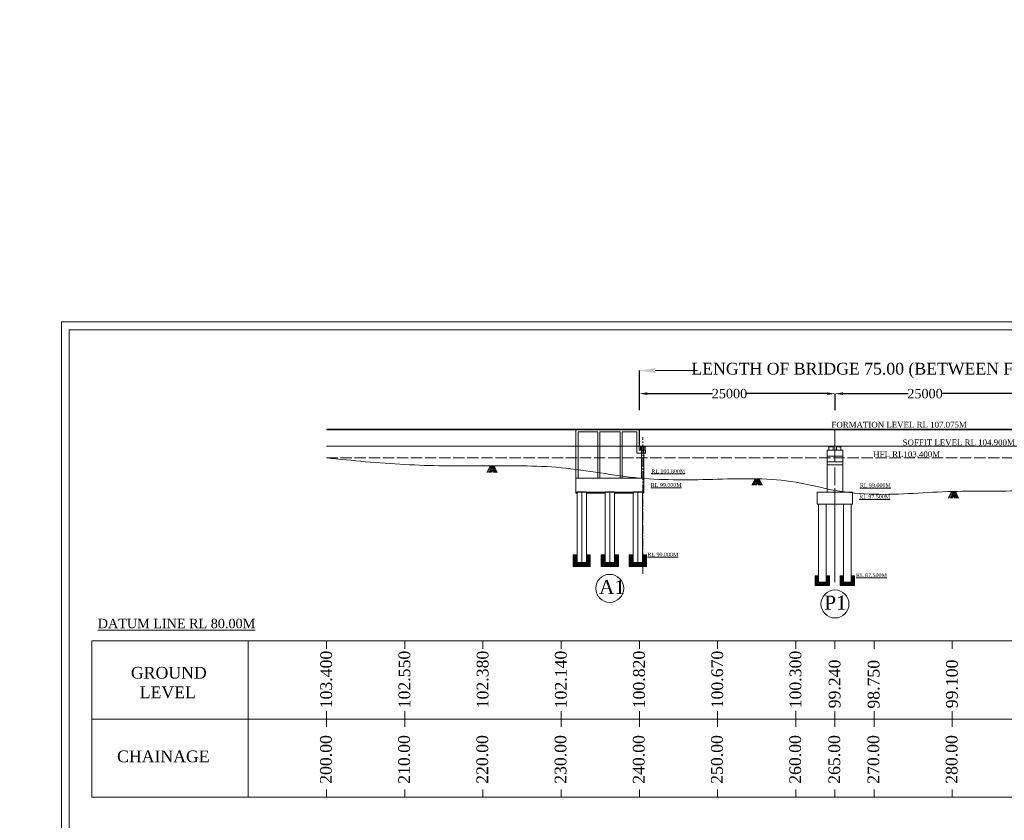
# Model space of a CAD drawing. Header units: millimetres. Extents: x -20950785 to 389010297, y -11535949 to 14056629.
# Tile 553 of 654: x 18165138 to 18291023, y -262417 to -160023. Entities that reach past the tile are written whole.
import ezdxf

# ---------------------------------------------------------------- set-up
doc = ezdxf.new("R2010")
doc.units = ezdxf.units.MM
doc.header["$LTSCALE"] = 60
doc.header["$MEASUREMENT"] = 0
doc.linetypes.add('ACAD_ISO02W100', pattern=[15, 12, -3])
doc.linetypes.add('CENTER2', pattern=[28.575, 19.05, -3.175, 3.175, -3.175])
doc.layers.add('TEXT', color=7, linetype='Continuous')
doc.styles.add('Annotative', font='arial.ttf')
doc.dimstyles.get("Standard").update_dxf_attribs({"dimtxt": 400, "dimasz": 215, "dimexe": 0.18, "dimexo": 0.0625, "dimgap": 0.09, "dimtad": 0, "dimtih": 1, "dimtoh": 1, "dimdec": 0, "dimzin": 4, "dimdsep": 46, "dimtxsty": 'Standard', "dimblk": 'OPEN90', "dimcen": 0, "dimadec": 0, "dimazin": 1, "dimtfac": 1, "dimtdec": 0, "dimtix": 1, "dimtofl": 0, "dimtmove": 0, "dimatfit": 3, "dimldrblk": 'OPEN30', "dimfxl": 1, "dimtolj": 1, "dimtzin": 0, "dimarcsym": 0})

# ---------------------------------------------------------------- blocks, each defined once
blk = doc.blocks.new('*D3321')
at = {"color": 0, "linetype": 'Continuous', "lineweight": -2, "ltscale": 2, "transparency": 16777216}
for p, q in [((18244385, -208910), (18244385, -204903)), ((18319365, -208887), (18319365, -204903))]:
    blk.add_line(p, q, dxfattribs=at)
at = {"color": 0, "linetype": 'Continuous', "lineweight": 0, "ltscale": 2, "transparency": 16777216}
for p, q in [((18246385, -204903), (18251791, -204903)), ((18317365, -204903), (18313111, -204903))]:
    blk.add_line(p, q, dxfattribs=at)
at = {"color": 0, "linetype": 'Continuous', "lineweight": 9, "ltscale": 2, "transparency": 16777216}
for points in [[(18246385, -204570), (18246385, -205236), (18244385, -204903)], [(18317365, -204570), (18317365, -205236), (18319365, -204903)]]:
    blk.add_solid(points, dxfattribs=at)
at = {"layer": 'Defpoints', "color": 0, "linetype": 'Continuous', "lineweight": 9, "ltscale": 2, "transparency": 16777216}
for p in [(18319365, -204903), (18244385, -208910), (18319365, -208887)]:
    blk.add_point(p, dxfattribs=at)
at = {"color": 0, "linetype": 'Continuous', "lineweight": 9, "ltscale": 2, "transparency": 16777216, "insert": (18282451, -204903), "char_height": 2000, "attachment_point": 5}
blk.add_mtext('\\A1;{\\fTimes New Roman|b0|i0|c0|p18;\\H0.75x;\\C256;LENGTH OF BRIDGE 75.00 (BETWEEN FACE OF DIRT WALL)}', dxfattribs=at)
blk = doc.blocks.new('*D3322')
at = {"color": 0, "linetype": 'Continuous', "lineweight": -2, "ltscale": 2, "transparency": 16777216}
for p, q in [((18269385, -209969), (18269385, -207851)), ((18270385, -207851), (18278721, -207851)), ((18293385, -207851), (18283049, -207851)), ((18294385, -209318), (18294385, -207851))]:
    blk.add_line(p, q, dxfattribs=at)
at = {"color": 0, "linetype": 'Continuous', "lineweight": 9, "ltscale": 2, "transparency": 16777216}
for points in [[(18270385, -207685), (18270385, -208018), (18269385, -207851)], [(18293385, -207685), (18293385, -208018), (18294385, -207851)]]:
    blk.add_solid(points, dxfattribs=at)
at = {"layer": 'Defpoints', "color": 0, "linetype": 'Continuous', "lineweight": 9, "ltscale": 2, "transparency": 16777216}
for p in [(18294385, -207851), (18269385, -209969), (18294385, -209318)]:
    blk.add_point(p, dxfattribs=at)
at = {"color": 0, "linetype": 'Continuous', "lineweight": 9, "ltscale": 2, "transparency": 16777216, "insert": (18280885, -207851), "char_height": 1000, "attachment_point": 5}
blk.add_mtext('\\A1;{\\fTimes New Roman|b0|i0|c0|p18;\\H1.2x;\\C256;25000 }', dxfattribs=at)
blk = doc.blocks.new('*D3324')
at = {"color": 0, "linetype": 'Continuous', "lineweight": -2, "ltscale": 2, "transparency": 16777216}
for p, q in [((18244385, -209969), (18244385, -207851)), ((18245385, -207851), (18253721, -207851)), ((18268385, -207851), (18258049, -207851)), ((18269385, -209318), (18269385, -207851))]:
    blk.add_line(p, q, dxfattribs=at)
at = {"color": 0, "linetype": 'Continuous', "lineweight": 9, "ltscale": 2, "transparency": 16777216}
for points in [[(18245385, -207685), (18245385, -208018), (18244385, -207851)], [(18268385, -207685), (18268385, -208018), (18269385, -207851)]]:
    blk.add_solid(points, dxfattribs=at)
at = {"layer": 'Defpoints', "color": 0, "linetype": 'Continuous', "lineweight": 9, "ltscale": 2, "transparency": 16777216}
for p in [(18269385, -207851), (18244385, -209969), (18269385, -209318)]:
    blk.add_point(p, dxfattribs=at)
at = {"color": 0, "linetype": 'Continuous', "lineweight": 9, "ltscale": 2, "transparency": 16777216, "insert": (18255885, -207851), "char_height": 1000, "attachment_point": 5}
blk.add_mtext('\\A1;{\\fTimes New Roman|b0|i0|c0|p18;\\H1.2x;\\C256;25000 }', dxfattribs=at)

msp = doc.modelspace()

# ---------------------------------------------------------------- hatches: boundary and pattern name
at = {"linetype": 'Continuous', "lineweight": 9, "ltscale": 2}
h = msp.add_hatch(dxfattribs=at)
h.set_pattern_fill('ANSI31')
h.set_pattern_definition([(45, (6174614.82514, 1503095.93824), (-0.0883883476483, 0.0883883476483), [])])
h.paths.add_polyline_path([(18244795, -214565.5), (18244620, -214565.5), (18244620, -214645.5), (18244795, -214645.5)])
h.paths.add_polyline_path([(18244970, -214565.5), (18244795, -214565.5), (18244795, -214645.5), (18244970, -214645.5)])
h = msp.add_hatch(dxfattribs=at)
h.set_pattern_fill('ANSI31')
h.set_pattern_definition([(45, (7921249.99988, 852841.42983), (-0.0883883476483, 0.0883883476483), [])])
h.paths.add_polyline_path([(18269040, -214565.5), (18268690, -214565.5), (18268690, -214645.5), (18269040, -214645.5)])
h = msp.add_hatch(dxfattribs=at)
h.set_pattern_fill('ANSI31')
h.set_pattern_definition([(45, (7922249.99988, 852841.42983), (-0.0883883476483, 0.0883883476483), [])])
h.paths.add_polyline_path([(18270040, -214565.5), (18269690, -214565.5), (18269690, -214645.5), (18270040, -214645.5)])
at = {"linetype": 'Continuous', "lineweight": 9}
h = msp.add_hatch(dxfattribs=at)
h.set_pattern_fill('AR-CONC', scale=25, style=0)
h.set_pattern_definition([(50, (18226222.97, -264518.53), (179.31505, -15.68803), [18.75, -206.25]), (355, (18226222.97, -264518.53), (-34.6878, 188.048), [15, -165]), (100.4514, (18226237.92, -264519.83), (144.62735, 172.3599), [15.93505, -175.2855]), (46.1842, (18226222.97, -264468.53), (266.8103, -41.3798), [28.125, -309.375]), (96.6356, (18226245.2, -264471.97), (233.6657, 243.5295), [23.9026, -262.9282]), (351.1842, (18226222.97, -264468.53), (233.6655, 243.5297), [22.5, -247.5]), (21, (18226247.97, -264481.03), (149.22676, -100.6547), [18.75, -206.25]), (326, (18226247.97, -264481.03), (60.8288, 181.2875), [15, -165]), (71.4514, (18226260.41, -264489.41), (210.05566, 80.6326), [15.93505, -175.2855]), (37.5, (18226222.97, -264518.526), (3.03996, 83.22346), [0, -163, 0, -167.5, 0, -165.625]), (7.5, (18226222.97, -264518.53), (65.76738, 98.60293), [0, -95.5, 0, -159.25, 0, -63.125]), (327.5, (18226167.22, -264518.526), (133.45561, -5.63872), [0, -62.5, 0, -195, 0, -258.75]), (317.5, (18226142.22, -264518.53), (145.79654, 25.02625), [0, -81.25, 0, -129.5, 0, -183.75])])
h.paths.add_polyline_path([(18239995, -220465.5), (18237595, -220465.5), (18237595, -220565.5), (18239995, -220565.5)])
h.paths.add_polyline_path([(18236395, -220465.5), (18236245, -220465.5), (18236245, -220565.5), (18236395, -220565.5)])
h.paths.add_polyline_path([(18243595, -220465.5), (18241195, -220465.5), (18241195, -220565.5), (18243595, -220565.5)])
h.paths.add_polyline_path([(18244945, -220465.5), (18244795, -220465.5), (18244795, -220565.5), (18244945, -220565.5)])
at = {"linetype": 'Continuous', "lineweight": 9, "ltscale": 2}
h = msp.add_hatch(dxfattribs=at)
h.set_pattern_fill('GOST_GROUND', scale=10)
h.set_pattern_definition([(45, (11516392.25, -16608.84), (141.4213562, 0), [200]), (45, (11516422.25, -16608.84), (141.4213562, 0), [200]), (45, (11516452.25, -16608.84), (141.4213562, 0), [200])])
h.paths.add_polyline_path([(18236395, -228470.3), (18235895, -228470.3), (18235895, -229970.3), (18238095, -229970.3), (18238095, -228470.3), (18237595, -228470.3), (18237595, -229470.3), (18236395, -229470.3)])
h = msp.add_hatch(dxfattribs=at)
h.set_pattern_fill('GOST_GROUND', scale=10)
h.set_pattern_definition([(45, (11519992.25, -16608.84), (141.4213562, 0), [200]), (45, (11520022.25, -16608.84), (141.4213562, 0), [200]), (45, (11520052.25, -16608.84), (141.4213562, 0), [200])])
h.paths.add_polyline_path([(18239995, -228470.3), (18239495, -228470.3), (18239495, -229970.3), (18241695, -229970.3), (18241695, -228470.3), (18241195, -228470.3), (18241195, -229470.3), (18239995, -229470.3)])
h = msp.add_hatch(dxfattribs=at)
h.set_pattern_fill('GOST_GROUND', scale=10)
h.set_pattern_definition([(45, (11523566.75, -16608.84), (141.4213562, 0), [200]), (45, (11523596.75, -16608.84), (141.4213562, 0), [200]), (45, (11523626.75, -16608.84), (141.4213562, 0), [200])])
h.paths.add_polyline_path([(18243569.5, -228470.3), (18243069.5, -228470.3), (18243069.5, -229970.3), (18245269.5, -229970.3), (18245269.5, -228470.3), (18244769.5, -228470.3), (18244769.5, -229470.3), (18243569.5, -229470.3)])
h = msp.add_hatch(dxfattribs=at)
h.set_pattern_fill('GOST_GROUND', scale=8.333333)
h.set_pattern_definition([(45, (12667262.73, -54599.315), (117.8511297, 0), [166.666666]), (45, (12667287.73, -54599.315), (117.8511297, 0), [166.666666]), (45, (12667312.73, -54599.315), (117.8511297, 0), [166.666666])])
h.paths.add_polyline_path([(18267265, -231150.53), (18266848.33, -231150.53), (18266848.33, -232400.53), (18268681.67, -232400.53), (18268681.67, -231150.53), (18268265, -231150.53), (18268265, -231983.86), (18267265, -231983.86)])
h = msp.add_hatch(dxfattribs=at)
h.set_pattern_fill('GOST_GROUND', scale=8.333333)
h.set_pattern_definition([(45, (12670462.73, -54599.315), (117.8511297, 0), [166.666666]), (45, (12670487.73, -54599.315), (117.8511297, 0), [166.666666]), (45, (12670512.73, -54599.315), (117.8511297, 0), [166.666666])])
h.paths.add_polyline_path([(18270465, -231150.53), (18270048.33, -231150.53), (18270048.33, -232400.53), (18271881.67, -232400.53), (18271881.67, -231150.53), (18271465, -231150.53), (18271465, -231983.86), (18270465, -231983.86)])

# ---------------------------------------------------------------- linework, layer by layer
at = {"color": 7, "lineweight": 9, "ltscale": 2}
for p, q in [((18204365, -212390.5), (18364365, -212390.5)), ((18204365, -212465.5), (18364365, -212465.5)), ((18204365, -214565.5), (18364365, -214565.5))]:
    msp.add_line(p, q, dxfattribs=at)
at = {"color": 7, "linetype": 'Continuous', "lineweight": 9}
for p, q in [((18244345, -212390.5), (18236245, -212390.5)), ((18236245, -212465.5), (18236245, -217765.5)), ((18236245, -218665.5), (18236245, -212465.5)), ((18244045, -212465.5), (18236245, -212465.5)), ((18239045, -212715.5), (18236545, -212715.5)), ((18236545, -218665.5), (18236545, -212715.5)), ((18239045, -218665.5), (18239045, -212715.5)), ((18241895, -212715.5), (18239295, -212715.5)), ((18239295, -218665.5), (18239295, -212715.5)), ((18241895, -218665.5), (18241895, -212715.5)), ((18244045, -212715.5), (18242145, -212715.5)), ((18242145, -218665.5), (18242145, -212715.5)), ((18244345, -212465.5), (18244045, -212465.5)), ((18244045, -212715.5), (18244045, -215465.5)), ((18244345, -212465.5), (18244345, -212390.5)), ((18244345, -215065.5), (18244345, -212462.33)), ((18244365, -212465.5), (18244365, -212390.5)), ((18244385, -212465.5), (18244385, -212390.5)), ((18236545, -213777.33), (18236545, -212765.5)), ((18244345, -215065.5), (18244720, -215065.5)), ((18245095, -214645.5), (18244495, -214645.5)), ((18244495, -214645.5), (18244495, -215065.5)), ((18244645, -218665.5), (18244645, -214565.5)), ((18244720, -215065.5), (18245145, -215065.5)), ((18244945, -216365.5), (18244945, -214565.5)), ((18244945, -218695.52), (18244945, -214565.5)), ((18245095, -215065.5), (18245095, -214645.5)), ((18245145, -215065.5), (18245145, -215465.5)), ((18245145, -215465.5), (18244045, -215465.5)), ((18244945, -218665.5), (18236245, -218665.5)), ((18236245, -220465.5), (18236245, -218665.5)), ((18244945, -220465.5), (18236245, -220465.5)), ((18236395, -220465.5), (18236245, -220465.5)), ((18236245, -220465.5), (18236245, -220503.6)), ((18237595, -220415.5), (18236395, -220415.5)), ((18236395, -229465.5), (18236395, -220415.5)), ((18237595, -229465.5), (18237595, -220415.5)), ((18239995, -220565.5), (18237595, -220565.5)), ((18241195, -220415.5), (18239995, -220415.5)), ((18240595, -225315.5), (18240595, -220465.5)), ((18241195, -220415.5), (18241195, -220525.52)), ((18241195, -229465.5), (18241195, -220465.5)), ((18243595, -220565.5), (18241195, -220565.5)), ((18244795, -220415.5), (18243595, -220415.5)), ((18244769.5, -229465.5), (18244769.5, -220465.5)), ((18244945, -220565.5), (18244795, -220565.5)), ((18244945, -220465.5), (18244945, -220565.5)), ((18237595, -229465.5), (18236395, -229465.5)), ((18241195, -229465.5), (18239995, -229465.5)), ((18244769.5, -229465.5), (18243569.5, -229465.5))]:
    msp.add_line(p, q, dxfattribs=at)
at = {"color": 7, "linetype": 'Continuous', "lineweight": 9, "ltscale": 2}
for p, q in [((18244365, -214565.5), (18244365, -212465.5)), ((18244365, -214565.5), (18244365, -212465.5)), ((18244385, -214565.5), (18244385, -212465.5)), ((18269345, -212465.5), (18269345, -212390.5)), ((18269365, -214565.5), (18269365, -212465.5)), ((18269385, -212465.5), (18269385, -212390.5)), ((18244620, -214565.5), (18244970, -214565.5)), ((18244620, -214565.5), (18244620, -214645.5)), ((18244970, -214565.5), (18244970, -214645.5)), ((18268590, -214645.5), (18269140, -214645.5)), ((18268690, -214645.5), (18268690, -214565.5)), ((18268690, -214565.5), (18270040, -214565.5)), ((18269590, -214645.5), (18270140, -214645.5)), ((18269690, -214645.5), (18269690, -214565.5)), ((18224867.98, -217916.17), (18225271.98, -217077.67)), ((18224998.48, -217916.17), (18225402.48, -217077.67)), ((18225141.48, -217916.17), (18225545.48, -217077.67)), ((18225271.48, -217916.17), (18225675.48, -217077.67)), ((18225271.98, -217077.67), (18225655.48, -217916.17)), ((18225402.48, -217077.67), (18225785.98, -217916.17)), ((18225414.48, -217916.17), (18225818.48, -217077.67)), ((18225545.48, -217077.67), (18225928.98, -217916.17)), ((18225675.48, -217077.67), (18226058.98, -217916.17)), ((18225818.48, -217077.67), (18226201.98, -217916.17)), ((18268365, -220465.5), (18268365, -216565.5)), ((18270365, -220465.5), (18270365, -216565.5)), ((18244945, -218665.5), (18244945, -220465.5)), ((18258745.44, -219574.22), (18259149.44, -218735.72)), ((18258875.94, -219574.22), (18259279.94, -218735.72)), ((18259018.94, -219574.22), (18259422.94, -218735.72)), ((18259148.94, -219574.22), (18259552.94, -218735.72)), ((18259149.44, -218735.72), (18259532.94, -219574.22)), ((18259279.94, -218735.72), (18259663.44, -219574.22)), ((18259291.94, -219574.22), (18259695.94, -218735.72)), ((18259422.94, -218735.72), (18259806.44, -219574.22)), ((18259552.94, -218735.72), (18259936.44, -219574.22)), ((18259695.94, -218735.72), (18260079.44, -219574.22)), ((18269365, -231965.5), (18269365, -220225.5)), ((18236245, -220565.5), (18236245, -220465.5)), ((18236395, -220565.5), (18236245, -220565.5)), ((18267115, -220465.5), (18271615, -220465.5)), ((18283849.97, -221199.67), (18284253.97, -220361.17)), ((18283980.47, -221199.67), (18284384.47, -220361.17)), ((18284123.47, -221199.67), (18284527.47, -220361.17)), ((18284253.47, -221199.67), (18284657.47, -220361.17)), ((18284253.97, -220361.17), (18284637.47, -221199.67)), ((18284384.47, -220361.17), (18284767.97, -221199.67)), ((18284396.47, -221199.67), (18284800.47, -220361.17)), ((18284527.47, -220361.17), (18284910.97, -221199.67)), ((18284657.47, -220361.17), (18285040.97, -221199.67)), ((18284800.47, -220361.17), (18285183.97, -221199.67)), ((18267115, -221965.5), (18271615, -221965.5)), ((18235895, -229970.3), (18235895, -228470.3)), ((18236395, -228470.3), (18235895, -228470.3)), ((18238095, -228470.3), (18237595, -228470.3)), ((18238095, -229970.3), (18238095, -228470.3)), ((18239495, -229970.3), (18239495, -228470.3)), ((18239995, -228470.3), (18239495, -228470.3)), ((18241695, -228470.3), (18241195, -228470.3)), ((18241695, -229970.3), (18241695, -228470.3)), ((18243069.5, -229970.3), (18243069.5, -228470.3)), ((18243569.5, -228470.3), (18243069.5, -228470.3)), ((18245269.5, -228470.3), (18244769.5, -228470.3)), ((18245269.5, -229970.3), (18245269.5, -228470.3)), ((18235895, -229970.3), (18238095, -229970.3)), ((18239495, -229970.3), (18241695, -229970.3)), ((18243069.5, -229970.3), (18245269.5, -229970.3)), ((18266848.33, -232400.53), (18266848.33, -231150.53)), ((18267265, -231150.53), (18266848.33, -231150.53)), ((18268681.67, -231150.53), (18268265, -231150.53)), ((18268681.67, -232400.53), (18268681.67, -231150.53)), ((18270048.33, -232400.53), (18270048.33, -231150.53)), ((18270465, -231150.53), (18270048.33, -231150.53)), ((18271881.67, -231150.53), (18271465, -231150.53)), ((18271881.67, -232400.53), (18271881.67, -231150.53)), ((18266848.33, -232400.53), (18268681.67, -232400.53)), ((18267265, -231965.5), (18268265, -231965.5)), ((18270048.33, -232400.53), (18271881.67, -232400.53)), ((18270465, -231965.5), (18271465, -231965.5)), ((18174365, -239465.5), (18194365, -239465.5)), ((18174365, -259465.5), (18174365, -239465.5)), ((18194365, -239465.5), (18194365, -259465.5)), ((18194365, -239465.5), (18224365, -239465.5)), ((18204365, -239465.5), (18204365, -240465.5)), ((18214365, -239465.5), (18214365, -240465.5)), ((18224365, -239465.5), (18244365, -239465.5)), ((18224365, -239465.5), (18224365, -240465.5)), ((18234365, -239465.5), (18234365, -240465.5)), ((18244365, -239465.5), (18264365, -239465.5)), ((18244365, -239465.5), (18244365, -240465.5)), ((18254365, -239465.5), (18254365, -240465.5)), ((18264365, -239465.5), (18284365, -239465.5)), ((18264365, -239465.5), (18264365, -240465.5)), ((18269365, -239465.5), (18269365, -240465.5)), ((18274365, -239465.5), (18274365, -240465.5)), ((18284365, -239465.5), (18304365, -239465.5)), ((18284365, -239465.5), (18284365, -240465.5)), ((18194365, -258465.5), (18194365, -259465.5)), ((18204365, -258465.5), (18204365, -259465.5)), ((18214365, -258465.5), (18214365, -259465.5)), ((18224365, -258465.5), (18224365, -259465.5)), ((18234365, -258465.5), (18234365, -259465.5)), ((18244365, -258465.5), (18244365, -259465.5)), ((18254365, -258465.5), (18254365, -259465.5)), ((18264365, -258465.5), (18264365, -259465.5)), ((18269365, -258465.5), (18269365, -259465.5)), ((18274365, -258465.5), (18274365, -259465.5)), ((18284365, -258465.5), (18284365, -259465.5)), ((18194365, -259465.5), (18174365, -259465.5)), ((18224365, -259465.5), (18194365, -259465.5)), ((18244365, -259465.5), (18224365, -259465.5)), ((18264365, -259465.5), (18244365, -259465.5)), ((18284365, -259465.5), (18264365, -259465.5)), ((18304365, -259465.5), (18284365, -259465.5))]:
    msp.add_line(p, q, dxfattribs=at)
at = {"linetype": 'CENTER2', "lineweight": 9}
msp.add_line((18244795, -230911), (18244795, -213396), dxfattribs=at)
at = {"linetype": 'Continuous', "lineweight": 9}
for p, q in [((18268365, -215065.5), (18270365, -215065.5)), ((18268365, -216565.5), (18268365, -215065.5)), ((18268590, -215065.5), (18268590, -214645.5)), ((18269040, -214645.5), (18269040, -214565.5)), ((18269140, -215065.5), (18269140, -214645.5)), ((18269590, -215065.5), (18269590, -214645.5)), ((18270040, -214645.5), (18270040, -214565.5)), ((18270140, -215065.5), (18270140, -214645.5)), ((18270365, -216565.5), (18270365, -215065.5)), ((18268365, -215865.5), (18270365, -215865.5)), ((18268365, -216565.5), (18270365, -216565.5)), ((18268365, -216965.5), (18270365, -216965.5)), ((18267115, -221965.5), (18267115, -220465.5)), ((18271615, -221965.5), (18271615, -220465.5)), ((18267265, -231965.5), (18267265, -221965.5)), ((18268265, -231965.5), (18268265, -221965.5)), ((18270465, -231965.5), (18270465, -221965.5)), ((18271465, -231965.5), (18271465, -221965.5)), ((18204365, -248465.5), (18204365, -250465.5)), ((18214365, -248465.5), (18214365, -250465.5)), ((18234365, -248465.5), (18234365, -250465.5)), ((18244365, -248465.5), (18244365, -250465.5)), ((18254365, -248465.5), (18254365, -250465.5)), ((18264365, -248465.5), (18264365, -250465.5)), ((18269365, -248465.5), (18269365, -250465.5)), ((18274365, -248465.5), (18274365, -250465.5)), ((18284365, -248465.5), (18284365, -250465.5)), ((18174365, -249465.5), (18384365, -249465.5))]:
    msp.add_line(p, q, dxfattribs=at)
at = {"linetype": 'CENTER2', "lineweight": 9, "ltscale": 2}
for p, q in [((18269365, -214565.5), (18269365, -216565.5)), ((18269365, -217280.52), (18269365, -228795.3))]:
    msp.add_line(p, q, dxfattribs=at)
at = {"color": 7, "linetype": 'ACAD_ISO02W100', "lineweight": 9, "ltscale": 2}
msp.add_line((18204365, -216065.5), (18354365, -216065.5), dxfattribs=at)
at = {"color": 7, "linetype": 'Continuous', "lineweight": 9, "ltscale": 20}
for p, q in [((18239995, -229465.5), (18239995, -220415.5)), ((18243569.5, -229465.5), (18243569.5, -220415.5))]:
    msp.add_line(p, q, dxfattribs=at)
at = {"color": 7, "linetype": 'Continuous', "lineweight": 9, "ltscale": 2, "elevation": -16236.32}
for points in [[(18448950.28, -387758.82), (18170470, -387758.82), (18170470, -198676), (18448950.28, -198676)], [(18447950.28, -386758.82), (18171470, -386758.82), (18171470, -199676), (18447950.28, -199676)]]:
    msp.add_lwpolyline(points, close=True, dxfattribs=at)
at = {"color": 7, "linetype": 'Continuous', "lineweight": 9, "ltscale": 2}
for centre, radius in [((18317983, -285537.45), 347474.95), ((18240578.5, -232754.02), 1791.87), ((18269372.47, -234746.84), 1791.87)]:
    msp.add_circle(centre, radius, dxfattribs=at)
msp.add_open_spline([(18204365, -216065.5), (18207695.84, -216402.64), (18214346.04, -217075.75), (18224360.7, -217120.25), (18234421, -216955.73), (18244312.24, -219022.45), (18254351.03, -218814.7), (18262809.85, -218544.61), (18269308.36, -220376.16), (18276029.48, -220968.44), (18284354.04, -220118.07), (18294418.2, -220584.49), (18304316.87, -218467.59), (18312678.04, -218802), (18319463.29, -219031.12), (18325937.83, -216504.29), (18334432.02, -217568.19), (18344254.1, -217332.17), (18351013.73, -216485.34), (18354365, -216065.5)], degree=3, knots=[0, 0, 0, 0, 10036.059983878, 20037.504879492, 30040.384464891, 40127.128240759, 50128.253177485, 60135.095836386, 65246.220957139, 70270.173584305, 80276.296709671, 90278.501466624, 100358.823882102, 110358.868882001, 115361.428226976, 120522.668388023, 130701.568132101, 140932.188836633, 150991.4184294, 150991.4184294, 150991.4184294, 150991.4184294], dxfattribs=at)
at = {"layer": 'TEXT', "color": 7, "linetype": 'Continuous', "lineweight": 9, "ltscale": 1000}
for p, q in [((18236995, -229465.5), (18236995, -220478.4)), ((18240595, -229465.5), (18240595, -220415.5)), ((18240595, -229465.5), (18240595, -220465.5)), ((18240595, -229465.5), (18240595, -220515.5)), ((18244169.5, -229465.5), (18244169.5, -220478.4))]:
    msp.add_line(p, q, dxfattribs=at)

# ---------------------------------------------------------------- texts
at = {"color": 7, "linetype": 'Continuous', "lineweight": 9, "char_height": 2000, "attachment_point": 1, "rotation": 270, "style": 'Annotative'}
for insert in [(18195512.02, 1504545.1), (18195512.02, 1074680.1)]:
    msp.add_mtext_dynamic_manual_height_columns('\\pi3721.38129;RCC BOX TYPE \\P\\pi6282.77284;ABUTMENT', width=27876.5961, gutter_width=1000, heights=[0], dxfattribs=dict(at, insert=insert))
at = {"linetype": 'Continuous', "lineweight": 9}
for s, insert, char_height, attachment_point in [('{\\fTimes New Roman|b0|i0|c0|p18;FORMATION LEVEL RL 107.075M}', (18268923.39, -211837.69), 750, 4), ('{\\fTimes New Roman|b0|i0|c0|p18;SOFFIT LEVEL RL 104.900M}', (18278019.54, -214096.13), 750, 4), ('{\\fTimes New Roman|b0|i0|c0|p18;HFL RL103.400M}', (18274258.15, -215606.45), 750, 4), ('{\\fTimes New Roman|b0|i0|c0|p18;\\H1.2x;A1}', (18239208.99, -231680.79), 1500, 1), ('{\\fTimes New Roman|b0|i0|c0|p18;\\H1.2x;P1}', (18268002.97, -233673.61), 1500, 1), ('{\\fTimes New Roman|b0|i0|c0|p18;\\LDATUM LINE RL 80.00M}', (18175119.52, -236646.27), 1200, 1), ('{\\fTimes New Roman|b0|i0|c0|p18;GROUND\\P  LEVEL}', (18179359.17, -242795.46), 1500, 1), ('{\\fTimes New Roman|b0|i0|c0|p18;CHAINAGE}', (18177588.32, -253490.53), 1500, 1)]:
    msp.add_mtext(s, dxfattribs=dict(at, insert=insert, char_height=char_height, attachment_point=attachment_point))
at = {"linetype": 'Continuous', "lineweight": 9, "char_height": 1000, "attachment_point": 1}
for s, insert, width in [('{\\fTimes New Roman|b0|i0|c0|p18; \\H0.5x;\\LRL 100.800M}', (18245510.53, -217521.55), 11580.8407), ('{\\fTimes New Roman|b0|i0|c0|p18; \\H0.5x;\\LRL 99.000M}', (18245439.71, -219281.08), 11580.8407), ('{\\fTimes New Roman|b0|i0|c0|p18; \\H0.5x;\\LRL 99.000M}', (18272180.53, -219321.55), 11580.8407), ('{\\fTimes New Roman|b0|i0|c0|p18; \\H0.5x;\\LRL 97.500M}', (18272097.12, -220777.68), 11580.8407), ('{\\fTimes New Roman|b0|i0|c0|p18; \\H0.5x;\\LRL 90.000M}', (18245014.92, -228166.92), 4708.5807), ('{\\fTimes New Roman|b0|i0|c0|p18; \\H0.5x;\\LRL 87.500M}', (18271684.92, -230811.18), 4708.5807)]:
    msp.add_mtext(s, dxfattribs=dict(at, insert=insert, width=width))
at = {"linetype": 'Continuous', "lineweight": 9, "char_height": 1500, "attachment_point": 1, "rotation": 90}
for s, insert in [('{\\fTimes New Roman|b0|i0|c0|p18;103.400}', (18203569.94, -248092.58)), ('{\\fTimes New Roman|b0|i0|c0|p18;102.550}', (18213569.94, -248092.58)), ('{\\fTimes New Roman|b0|i0|c0|p18;102.380}', (18223569.94, -248092.58)), ('{\\fTimes New Roman|b0|i0|c0|p18;102.140}', (18233569.94, -248092.58)), ('{\\fTimes New Roman|b0|i0|c0|p18;100.820}', (18243569.94, -248092.58)), ('{\\fTimes New Roman|b0|i0|c0|p18;100.670}', (18253569.94, -248092.58)), ('{\\fTimes New Roman|b0|i0|c0|p18;100.300}', (18263569.94, -248092.58)), ('{\\fTimes New Roman|b0|i0|c0|p18;99.240}', (18268569.94, -248092.58)), ('{\\fTimes New Roman|b0|i0|c0|p18;98.750}', (18273569.94, -248133.44)), ('{\\fTimes New Roman|b0|i0|c0|p18;99.100}', (18283569.94, -248092.58)), ('{\\fTimes New Roman|b0|i0|c0|p18;200.00}', (18203534.17, -257748.66)), ('{\\fTimes New Roman|b0|i0|c0|p18;210.00}', (18213534.17, -257748.66)), ('{\\fTimes New Roman|b0|i0|c0|p18;220.00}', (18223534.17, -257748.66)), ('{\\fTimes New Roman|b0|i0|c0|p18;230.00}', (18233534.17, -257748.66)), ('{\\fTimes New Roman|b0|i0|c0|p18;240.00}', (18243534.17, -257748.66)), ('{\\fTimes New Roman|b0|i0|c0|p18;250.00}', (18253534.17, -257748.66)), ('{\\fTimes New Roman|b0|i0|c0|p18;260.00}', (18263534.17, -257748.66)), ('{\\fTimes New Roman|b0|i0|c0|p18;265.00}', (18268534.17, -257748.66)), ('{\\fTimes New Roman|b0|i0|c0|p18;270.00}', (18273534.17, -257748.66)), ('{\\fTimes New Roman|b0|i0|c0|p18;280.00}', (18283534.17, -257748.66))]:
    msp.add_mtext(s, dxfattribs=dict(at, insert=insert))

# ---------------------------------------------------------------- dimensions: what is measured, and where the dimension line sits
at = {"color": 7, "linetype": 'Continuous', "lineweight": 9, "ltscale": 2}
for base, p1, p2, text, override, picture, middle in [((18319365, -204902.92), (18244385, -208910.17), (18319365, -208886.68), '{\\fTimes New Roman|b0|i0|c0|p18;\\H0.75x;\\C256;LENGTH OF BRIDGE 75.00 (BETWEEN FACE OF DIRT WALL)}', {"dimtxt": 2000, "dimasz": 2000, "dimfxl": 300, "dimlwd": 0}, '*D3321', (18282451, -204902.92)), ((18269385, -207851.22), (18244385, -209969.37), (18269385, -209317.74), '{\\fTimes New Roman|b0|i0|c0|p18;\\H1.2x;\\C256;25000 }', {"dimtxt": 1000, "dimasz": 1000, "dimfxl": 300}, '*D3324', (18255885, -207851.22)), ((18294385, -207851.22), (18269385, -209969.37), (18294385, -209317.74), '{\\fTimes New Roman|b0|i0|c0|p18;\\H1.2x;\\C256;25000 }', {"dimtxt": 1000, "dimasz": 1000, "dimfxl": 300}, '*D3322', (18280885, -207851.22))]:
    dim = msp.add_linear_dim(base=base, p1=p1, p2=p2, text=text, dimstyle='Standard', override=override, dxfattribs=at)
    dim.commit()
    dim.dimension.update_dxf_attribs({"geometry": picture, "text_midpoint": middle, "dimtype": 160})

doc.saveas('drawing.dxf')
